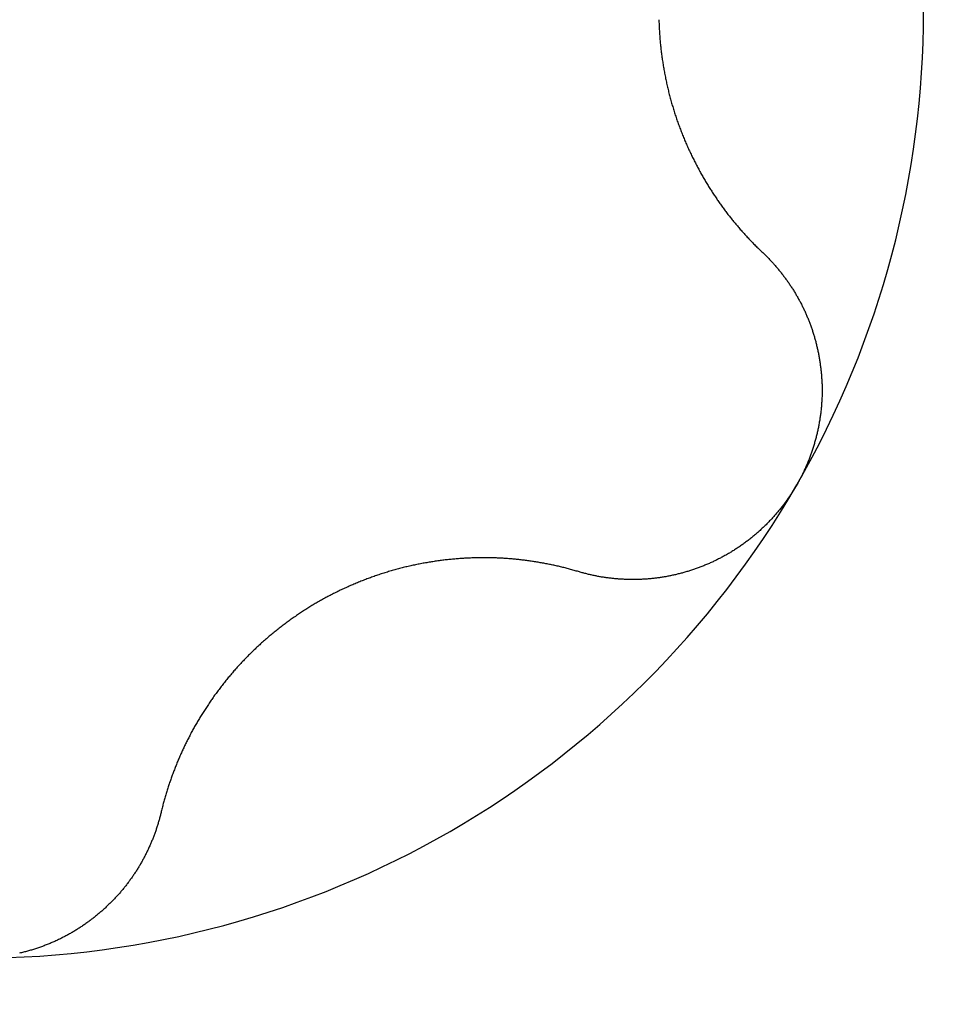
# Model space of a CAD drawing. Extents: x 1107 to 4046, y 937 to 3355.
# Tile 646 of 656: x 2099.51 to 2101.46, y 2903.95 to 2906. Entities that reach past the tile are written whole.
import ezdxf

# ---------------------------------------------------------------- set-up
doc = ezdxf.new("R2010")
doc.units = 0
doc.layers.add('KF_VIDA_L___C_BOTTOM', color=7, linetype='CONTINUOUS')

# ---------------------------------------------------------------- blocks, each defined once
blk = doc.blocks.new('KF_VIDA_L___C_BOTTOM')
at = {"layer": 'KF_VIDA_L___C_BOTTOM'}
for points in [[(-86.1327, 30.9834, 0), (-86.1326, 30.9808, 0), (-86.1325, 30.9783, 0), (-86.1324, 30.9757, 0), (-86.1323, 30.9731, 0), (-86.1322, 30.9705, 0), (-86.1321, 30.968, 0), (-86.132, 30.9654, 0), (-86.1318, 30.9628, 0), (-86.1317, 30.9602, 0), (-86.1315, 30.9576, 0), (-86.1314, 30.955, 0), (-86.1312, 30.9524, 0), (-86.131, 30.9498, 0), (-86.1308, 30.9472, 0), (-86.1306, 30.9446, 0), (-86.1304, 30.942, 0), (-86.1301, 30.9394, 0), (-86.1299, 30.9368, 0), (-86.1297, 30.9342, 0), (-86.1294, 30.9316, 0), (-86.1291, 30.929, 0), (-86.1289, 30.9264, 0), (-86.1286, 30.9238, 0), (-86.1283, 30.9211, 0), (-86.128, 30.9185, 0), (-86.1276, 30.9159, 0), (-86.1273, 30.9133, 0), (-86.127, 30.9107, 0), (-86.1266, 30.9081, 0), (-86.1263, 30.9054, 0), (-86.1259, 30.9028, 0), (-86.1255, 30.9002, 0), (-86.1251, 30.8976, 0), (-86.1247, 30.895, 0), (-86.1243, 30.8924, 0), (-86.1239, 30.8898, 0), (-86.1235, 30.8871, 0), (-86.1231, 30.8845, 0), (-86.1226, 30.8819, 0), (-86.1222, 30.8793, 0), (-86.1217, 30.8767, 0), (-86.1212, 30.8741, 0), (-86.1207, 30.8715, 0), (-86.1202, 30.8689, 0), (-86.1197, 30.8663, 0), (-86.1192, 30.8637, 0), (-86.1187, 30.861, 0), (-86.1182, 30.8584, 0), (-86.1176, 30.8558, 0), (-86.1171, 30.8533, 0), (-86.1165, 30.8507, 0), (-86.1159, 30.8481, 0), (-86.1153, 30.8455, 0), (-86.1147, 30.8429, 0), (-86.1141, 30.8403, 0), (-86.1135, 30.8377, 0), (-86.1129, 30.8351, 0), (-86.1123, 30.8326, 0), (-86.1116, 30.83, 0), (-86.111, 30.8274, 0), (-86.1103, 30.8249, 0), (-86.1096, 30.8223, 0), (-86.109, 30.8197, 0), (-86.1083, 30.8172, 0), (-86.1076, 30.8146, 0), (-86.1068, 30.8121, 0), (-86.1061, 30.8095, 0), (-86.1054, 30.807, 0), (-86.1047, 30.8044, 0), (-86.1039, 30.8019, 0), (-86.1031, 30.7994, 0), (-86.1024, 30.7969, 0), (-86.1016, 30.7943, 0), (-86.1008, 30.7918, 0), (-86.1, 30.7893, 0), (-86.0992, 30.7868, 0), (-86.0984, 30.7843, 0), (-86.0976, 30.7818, 0), (-86.0967, 30.7793, 0), (-86.0959, 30.7768, 0), (-86.095, 30.7744, 0), (-86.0942, 30.7719, 0), (-86.0933, 30.7694, 0), (-86.0924, 30.7669, 0), (-86.0915, 30.7645, 0), (-86.0906, 30.762, 0), (-86.0897, 30.7596, 0), (-86.0888, 30.7571, 0), (-86.0879, 30.7547, 0), (-86.0869, 30.7523, 0), (-86.086, 30.7498, 0), (-86.085, 30.7474, 0), (-86.0841, 30.745, 0), (-86.0831, 30.7426, 0), (-86.0821, 30.7402, 0), (-86.0812, 30.7378, 0), (-86.0802, 30.7354, 0), (-86.0792, 30.733, 0), (-86.0782, 30.7306, 0), (-86.0772, 30.7283, 0), (-86.0761, 30.7259, 0), (-86.0751, 30.7235, 0), (-86.0741, 30.7212, 0), (-86.073, 30.7188, 0), (-86.072, 30.7165, 0), (-86.0709, 30.7142, 0), (-86.0699, 30.7119, 0), (-86.0688, 30.7095, 0), (-86.0677, 30.7072, 0), (-86.0666, 30.7049, 0), (-86.0655, 30.7026, 0), (-86.0645, 30.7003, 0), (-86.0633, 30.6981, 0), (-86.0622, 30.6958, 0), (-86.0611, 30.6935, 0), (-86.06, 30.6913, 0), (-86.0589, 30.689, 0), (-86.0577, 30.6868, 0), (-86.0566, 30.6845, 0), (-86.0555, 30.6823, 0), (-86.0543, 30.6801, 0), (-86.0531, 30.6779, 0), (-86.052, 30.6756, 0), (-86.0508, 30.6735, 0), (-86.0496, 30.6713, 0), (-86.0485, 30.6691, 0), (-86.0473, 30.6669, 0), (-86.0461, 30.6647, 0), (-86.0449, 30.6626, 0), (-86.0437, 30.6604, 0), (-86.0425, 30.6583, 0), (-86.0413, 30.6562, 0), (-86.04, 30.6541, 0), (-86.0388, 30.6519, 0), (-86.0376, 30.6498, 0), (-86.0364, 30.6477, 0), (-86.0351, 30.6457, 0), (-86.0339, 30.6436, 0), (-86.0326, 30.6415, 0), (-86.0314, 30.6395, 0), (-86.0301, 30.6374, 0), (-86.0289, 30.6354, 0), (-86.0276, 30.6333, 0), (-86.0264, 30.6313, 0), (-86.0251, 30.6293, 0), (-86.0238, 30.6273, 0), (-86.0225, 30.6253, 0), (-86.0212, 30.6233, 0), (-86.02, 30.6214, 0), (-86.0187, 30.6194, 0), (-86.0174, 30.6174, 0), (-86.0161, 30.6155, 0), (-86.0148, 30.6136, 0), (-86.0135, 30.6116, 0), (-86.0121, 30.6097, 0), (-86.0108, 30.6077, 0), (-86.0095, 30.6058, 0), (-86.0081, 30.6039, 0), (-86.0068, 30.602, 0), (-86.0054, 30.6, 0), (-86.0041, 30.5981, 0), (-86.0027, 30.5962, 0), (-86.0013, 30.5943, 0), (-85.9999, 30.5924, 0), (-85.9985, 30.5905, 0), (-85.9971, 30.5886, 0), (-85.9957, 30.5867, 0), (-85.9943, 30.5848, 0), (-85.9928, 30.5829, 0), (-85.9914, 30.581, 0), (-85.99, 30.5791, 0), (-85.9885, 30.5772, 0), (-85.9871, 30.5754, 0), (-85.9856, 30.5735, 0), (-85.9841, 30.5716, 0), (-85.9826, 30.5698, 0), (-85.9812, 30.5679, 0), (-85.9797, 30.566, 0), (-85.9782, 30.5642, 0), (-85.9767, 30.5623, 0), (-85.9751, 30.5605, 0), (-85.9736, 30.5586, 0), (-85.9721, 30.5568, 0), (-85.9705, 30.555, 0), (-85.969, 30.5531, 0), (-85.9675, 30.5513, 0), (-85.9659, 30.5495, 0), (-85.9643, 30.5477, 0), (-85.9628, 30.5459, 0), (-85.9612, 30.5441, 0), (-85.9596, 30.5423, 0), (-85.958, 30.5405, 0), (-85.9564, 30.5387, 0), (-85.9548, 30.5369, 0), (-85.9532, 30.5351, 0), (-85.9516, 30.5333, 0), (-85.9499, 30.5316, 0), (-85.9483, 30.5298, 0), (-85.9467, 30.528, 0), (-85.945, 30.5263, 0), (-85.9434, 30.5245, 0), (-85.9417, 30.5228, 0), (-85.9401, 30.521, 0), (-85.9384, 30.5193, 0), (-85.9367, 30.5176, 0), (-85.935, 30.5159, 0), (-85.9333, 30.5141, 0), (-85.9316, 30.5124, 0), (-85.9299, 30.5107, 0), (-85.9282, 30.509, 0), (-85.9265, 30.5073, 0), (-85.9248, 30.5056, 0), (-85.9231, 30.5039, 0), (-85.9213, 30.5023, 0), (-85.9196, 30.5006, 0), (-85.9178, 30.4989, 0), (-85.9161, 30.4973, 0)], [(-85.9161, 30.4973, 0), (-85.9146, 30.4959, 0), (-85.9132, 30.4945, 0), (-85.9118, 30.4932, 0), (-85.9104, 30.4918, 0), (-85.909, 30.4904, 0), (-85.9076, 30.489, 0), (-85.9062, 30.4876, 0), (-85.9048, 30.4862, 0), (-85.9034, 30.4847, 0), (-85.902, 30.4833, 0), (-85.9007, 30.4819, 0), (-85.8993, 30.4804, 0), (-85.898, 30.479, 0), (-85.8966, 30.4775, 0), (-85.8953, 30.476, 0), (-85.8939, 30.4746, 0), (-85.8926, 30.4731, 0), (-85.8913, 30.4716, 0), (-85.89, 30.4701, 0), (-85.8887, 30.4686, 0), (-85.8874, 30.4671, 0), (-85.8861, 30.4656, 0), (-85.8848, 30.4641, 0), (-85.8835, 30.4625, 0), (-85.8823, 30.461, 0), (-85.881, 30.4595, 0), (-85.8798, 30.4579, 0), (-85.8785, 30.4564, 0), (-85.8773, 30.4548, 0), (-85.8761, 30.4532, 0), (-85.8748, 30.4517, 0), (-85.8736, 30.4501, 0), (-85.8724, 30.4485, 0), (-85.8712, 30.4469, 0), (-85.87, 30.4453, 0), (-85.8689, 30.4437, 0), (-85.8677, 30.4421, 0), (-85.8665, 30.4405, 0), (-85.8654, 30.4389, 0), (-85.8642, 30.4372, 0), (-85.8631, 30.4356, 0), (-85.8619, 30.434, 0), (-85.8608, 30.4323, 0), (-85.8597, 30.4307, 0), (-85.8586, 30.429, 0), (-85.8575, 30.4274, 0), (-85.8564, 30.4257, 0), (-85.8553, 30.424, 0), (-85.8542, 30.4224, 0), (-85.8532, 30.4207, 0), (-85.8521, 30.419, 0), (-85.8511, 30.4173, 0), (-85.85, 30.4156, 0), (-85.849, 30.4139, 0), (-85.848, 30.4122, 0), (-85.847, 30.4105, 0), (-85.846, 30.4088, 0), (-85.845, 30.4071, 0), (-85.844, 30.4054, 0), (-85.843, 30.4037, 0), (-85.842, 30.4019, 0), (-85.8411, 30.4002, 0), (-85.8401, 30.3984, 0), (-85.8392, 30.3967, 0), (-85.8382, 30.395, 0), (-85.8373, 30.3932, 0), (-85.8364, 30.3915, 0), (-85.8355, 30.3897, 0), (-85.8346, 30.3879, 0), (-85.8337, 30.3862, 0), (-85.8328, 30.3844, 0), (-85.8319, 30.3826, 0), (-85.8311, 30.3808, 0), (-85.8302, 30.3791, 0), (-85.8294, 30.3773, 0), (-85.8285, 30.3755, 0), (-85.8277, 30.3737, 0), (-85.8269, 30.3719, 0), (-85.8261, 30.3701, 0), (-85.8253, 30.3683, 0), (-85.8245, 30.3665, 0), (-85.8237, 30.3647, 0), (-85.823, 30.3629, 0), (-85.8222, 30.3611, 0), (-85.8215, 30.3592, 0), (-85.8207, 30.3574, 0), (-85.82, 30.3556, 0), (-85.8193, 30.3538, 0), (-85.8186, 30.3519, 0), (-85.8179, 30.3501, 0), (-85.8172, 30.3482, 0), (-85.8165, 30.3463, 0), (-85.8158, 30.3445, 0), (-85.8151, 30.3426, 0), (-85.8145, 30.3407, 0), (-85.8138, 30.3388, 0), (-85.8132, 30.3369, 0), (-85.8125, 30.335, 0), (-85.8119, 30.3331, 0), (-85.8113, 30.3311, 0), (-85.8107, 30.3292, 0), (-85.8101, 30.3273, 0), (-85.8095, 30.3253, 0), (-85.8089, 30.3234, 0), (-85.8083, 30.3214, 0), (-85.8078, 30.3195, 0), (-85.8072, 30.3175, 0), (-85.8067, 30.3156, 0), (-85.8061, 30.3136, 0), (-85.8056, 30.3116, 0), (-85.8051, 30.3096, 0), (-85.8046, 30.3076, 0), (-85.8041, 30.3056, 0), (-85.8036, 30.3036, 0), (-85.8031, 30.3016, 0), (-85.8026, 30.2996, 0), (-85.8022, 30.2976, 0), (-85.8017, 30.2956, 0), (-85.8013, 30.2935, 0), (-85.8008, 30.2915, 0), (-85.8004, 30.2895, 0), (-85.8, 30.2874, 0), (-85.7996, 30.2854, 0), (-85.7992, 30.2833, 0), (-85.7988, 30.2813, 0), (-85.7985, 30.2792, 0), (-85.7981, 30.2772, 0), (-85.7977, 30.2751, 0), (-85.7974, 30.273, 0), (-85.7971, 30.271, 0), (-85.7968, 30.2689, 0), (-85.7964, 30.2668, 0), (-85.7961, 30.2647, 0), (-85.7959, 30.2626, 0), (-85.7956, 30.2606, 0), (-85.7953, 30.2585, 0), (-85.7951, 30.2564, 0), (-85.7948, 30.2543, 0), (-85.7946, 30.2522, 0), (-85.7944, 30.2501, 0), (-85.7941, 30.248, 0), (-85.7939, 30.2459, 0), (-85.7937, 30.2437, 0), (-85.7936, 30.2416, 0), (-85.7934, 30.2395, 0), (-85.7932, 30.2374, 0), (-85.7931, 30.2353, 0), (-85.793, 30.2331, 0), (-85.7928, 30.231, 0), (-85.7927, 30.2289, 0), (-85.7926, 30.2268, 0), (-85.7925, 30.2246, 0), (-85.7924, 30.2225, 0), (-85.7924, 30.2204, 0), (-85.7923, 30.2182, 0), (-85.7923, 30.2161, 0), (-85.7923, 30.2139, 0), (-85.7922, 30.2118, 0), (-85.7922, 30.2097, 0), (-85.7922, 30.2075, 0), (-85.7922, 30.2054, 0), (-85.7923, 30.2032, 0), (-85.7923, 30.2011, 0), (-85.7924, 30.1989, 0), (-85.7924, 30.1968, 0), (-85.7925, 30.1946, 0), (-85.7926, 30.1925, 0), (-85.7927, 30.1904, 0), (-85.7928, 30.1882, 0), (-85.7929, 30.1861, 0), (-85.7931, 30.1839, 0), (-85.7932, 30.1818, 0), (-85.7934, 30.1796, 0), (-85.7935, 30.1775, 0), (-85.7937, 30.1753, 0), (-85.7939, 30.1732, 0), (-85.7941, 30.171, 0), (-85.7944, 30.1689, 0), (-85.7946, 30.1667, 0), (-85.7948, 30.1646, 0), (-85.7951, 30.1624, 0), (-85.7954, 30.1603, 0), (-85.7956, 30.1582, 0), (-85.7959, 30.156, 0), (-85.7963, 30.1539, 0), (-85.7966, 30.1517, 0), (-85.7969, 30.1496, 0), (-85.7972, 30.1475, 0), (-85.7976, 30.1453, 0), (-85.798, 30.1432, 0), (-85.7983, 30.1411, 0), (-85.7987, 30.1389, 0), (-85.7991, 30.1368, 0), (-85.7995, 30.1347, 0), (-85.8, 30.1326, 0), (-85.8004, 30.1304, 0), (-85.8008, 30.1283, 0), (-85.8013, 30.1262, 0), (-85.8018, 30.1241, 0), (-85.8022, 30.122, 0), (-85.8027, 30.1199, 0), (-85.8032, 30.1178, 0), (-85.8038, 30.1157, 0), (-85.8043, 30.1136, 0), (-85.8048, 30.1115, 0), (-85.8054, 30.1094, 0), (-85.8059, 30.1073, 0), (-85.8065, 30.1052, 0), (-85.8071, 30.1031, 0), (-85.8077, 30.101, 0), (-85.8083, 30.099, 0), (-85.8089, 30.0969, 0), (-85.8095, 30.0948, 0), (-85.8101, 30.0928, 0), (-85.8108, 30.0907, 0), (-85.8115, 30.0886, 0), (-85.8121, 30.0866, 0), (-85.8128, 30.0845, 0), (-85.8135, 30.0825, 0), (-85.8142, 30.0805, 0), (-85.8149, 30.0784, 0), (-85.8156, 30.0764, 0), (-85.8164, 30.0744, 0), (-85.8171, 30.0723, 0), (-85.8178, 30.0703, 0), (-85.8186, 30.0683, 0), (-85.8194, 30.0663, 0), (-85.8202, 30.0643, 0), (-85.821, 30.0623, 0), (-85.8218, 30.0603, 0), (-85.8226, 30.0583, 0), (-85.8234, 30.0563, 0), (-85.8242, 30.0544, 0), (-85.8251, 30.0524, 0), (-85.8259, 30.0504, 0), (-85.8268, 30.0485, 0), (-85.8277, 30.0465, 0), (-85.8286, 30.0446, 0), (-85.8295, 30.0426, 0), (-85.8304, 30.0407, 0), (-85.8313, 30.0388, 0), (-85.8322, 30.0369, 0), (-85.8331, 30.0349, 0), (-85.8341, 30.033, 0), (-85.835, 30.0311, 0), (-85.836, 30.0292, 0), (-85.837, 30.0273, 0), (-85.838, 30.0255, 0), (-85.839, 30.0236, 0), (-85.84, 30.0217, 0), (-85.841, 30.0199, 0), (-85.842, 30.018, 0), (-85.843, 30.0162, 0), (-85.8441, 30.0143, 0), (-85.8451, 30.0125, 0)], [(-85.8451, 30.0125, 0), (-85.8462, 30.0107, 0), (-85.8472, 30.0089, 0), (-85.8483, 30.007, 0), (-85.8494, 30.0052, 0), (-85.8505, 30.0034, 0), (-85.8516, 30.0016, 0), (-85.8528, 29.9998, 0), (-85.8539, 29.998, 0), (-85.8551, 29.9962, 0), (-85.8562, 29.9945, 0), (-85.8574, 29.9927, 0), (-85.8586, 29.9909, 0), (-85.8598, 29.9891, 0), (-85.861, 29.9874, 0), (-85.8622, 29.9856, 0), (-85.8634, 29.9839, 0), (-85.8646, 29.9821, 0), (-85.8659, 29.9804, 0), (-85.8671, 29.9787, 0), (-85.8684, 29.9769, 0), (-85.8697, 29.9752, 0), (-85.8709, 29.9735, 0), (-85.8722, 29.9718, 0), (-85.8735, 29.9701, 0), (-85.8748, 29.9684, 0), (-85.8762, 29.9667, 0), (-85.8775, 29.965, 0), (-85.8788, 29.9633, 0), (-85.8802, 29.9616, 0), (-85.8816, 29.96, 0), (-85.8829, 29.9583, 0), (-85.8843, 29.9567, 0), (-85.8857, 29.955, 0), (-85.8871, 29.9534, 0), (-85.8885, 29.9517, 0), (-85.8899, 29.9501, 0), (-85.8913, 29.9485, 0), (-85.8928, 29.9469, 0), (-85.8942, 29.9453, 0), (-85.8957, 29.9437, 0), (-85.8971, 29.9421, 0), (-85.8986, 29.9405, 0), (-85.9001, 29.9389, 0), (-85.9016, 29.9374, 0), (-85.9031, 29.9358, 0), (-85.9046, 29.9343, 0), (-85.9061, 29.9327, 0), (-85.9076, 29.9312, 0), (-85.9091, 29.9296, 0), (-85.9107, 29.9281, 0), (-85.9122, 29.9266, 0), (-85.9138, 29.9251, 0), (-85.9153, 29.9236, 0), (-85.9169, 29.9221, 0), (-85.9185, 29.9206, 0), (-85.9201, 29.9192, 0), (-85.9217, 29.9177, 0), (-85.9233, 29.9162, 0), (-85.9249, 29.9148, 0), (-85.9265, 29.9134, 0), (-85.9281, 29.9119, 0), (-85.9298, 29.9105, 0), (-85.9314, 29.9091, 0), (-85.9331, 29.9077, 0), (-85.9347, 29.9063, 0), (-85.9364, 29.9049, 0), (-85.9381, 29.9036, 0), (-85.9397, 29.9022, 0), (-85.9414, 29.9008, 0), (-85.9431, 29.8995, 0), (-85.9448, 29.8982, 0), (-85.9465, 29.8968, 0), (-85.9482, 29.8955, 0), (-85.95, 29.8942, 0), (-85.9517, 29.8929, 0), (-85.9534, 29.8916, 0), (-85.9552, 29.8904, 0), (-85.9569, 29.8891, 0), (-85.9587, 29.8878, 0), (-85.9604, 29.8866, 0), (-85.9622, 29.8854, 0), (-85.964, 29.8841, 0), (-85.9657, 29.8829, 0), (-85.9675, 29.8817, 0), (-85.9693, 29.8805, 0), (-85.9711, 29.8793, 0), (-85.9729, 29.8782, 0), (-85.9747, 29.877, 0), (-85.9766, 29.8759, 0), (-85.9784, 29.8747, 0), (-85.9802, 29.8736, 0), (-85.982, 29.8725, 0), (-85.9839, 29.8714, 0), (-85.9857, 29.8703, 0), (-85.9876, 29.8692, 0), (-85.9894, 29.8681, 0), (-85.9913, 29.867, 0), (-85.9931, 29.866, 0), (-85.995, 29.865, 0), (-85.9969, 29.8639, 0), (-85.9988, 29.8629, 0), (-86.0006, 29.8619, 0), (-86.0025, 29.8609, 0), (-86.0044, 29.8599, 0), (-86.0063, 29.8589, 0), (-86.0082, 29.858, 0), (-86.0101, 29.857, 0), (-86.012, 29.8561, 0), (-86.0139, 29.8551, 0), (-86.0158, 29.8542, 0), (-86.0178, 29.8533, 0), (-86.0197, 29.8524, 0), (-86.0216, 29.8515, 0), (-86.0235, 29.8506, 0), (-86.0255, 29.8498, 0), (-86.0274, 29.8489, 0), (-86.0293, 29.8481, 0), (-86.0313, 29.8472, 0), (-86.0332, 29.8464, 0), (-86.0352, 29.8456, 0), (-86.0371, 29.8448, 0), (-86.0391, 29.844, 0), (-86.041, 29.8432, 0), (-86.043, 29.8424, 0), (-86.0449, 29.8417, 0), (-86.0469, 29.8409, 0), (-86.0489, 29.8402, 0), (-86.0508, 29.8394, 0), (-86.0528, 29.8387, 0), (-86.0548, 29.838, 0), (-86.0567, 29.8373, 0), (-86.0587, 29.8366, 0), (-86.0607, 29.836, 0), (-86.0626, 29.8353, 0), (-86.0646, 29.8347, 0), (-86.0666, 29.834, 0), (-86.0686, 29.8334, 0), (-86.0705, 29.8328, 0), (-86.0725, 29.8322, 0), (-86.0745, 29.8316, 0), (-86.0765, 29.831, 0), (-86.0784, 29.8304, 0), (-86.0804, 29.8298, 0), (-86.0824, 29.8293, 0), (-86.0844, 29.8287, 0), (-86.0864, 29.8282, 0), (-86.0883, 29.8277, 0), (-86.0903, 29.8272, 0), (-86.0923, 29.8267, 0), (-86.0943, 29.8262, 0), (-86.0962, 29.8257, 0), (-86.0982, 29.8252, 0), (-86.1002, 29.8248, 0), (-86.1022, 29.8243, 0), (-86.1042, 29.8239, 0), (-86.1061, 29.8235, 0), (-86.1081, 29.823, 0), (-86.1101, 29.8226, 0), (-86.112, 29.8222, 0), (-86.114, 29.8219, 0), (-86.116, 29.8215, 0), (-86.1179, 29.8211, 0), (-86.1199, 29.8208, 0), (-86.1219, 29.8205, 0), (-86.1238, 29.8201, 0), (-86.1258, 29.8198, 0), (-86.1277, 29.8195, 0), (-86.1297, 29.8192, 0), (-86.1316, 29.8189, 0), (-86.1336, 29.8187, 0), (-86.1355, 29.8184, 0), (-86.1375, 29.8181, 0), (-86.1394, 29.8179, 0), (-86.1414, 29.8177, 0), (-86.1433, 29.8174, 0), (-86.1453, 29.8172, 0), (-86.1473, 29.817, 0), (-86.1492, 29.8168, 0), (-86.1512, 29.8167, 0), (-86.1532, 29.8165, 0), (-86.1551, 29.8163, 0), (-86.1571, 29.8162, 0), (-86.1591, 29.816, 0), (-86.161, 29.8159, 0), (-86.163, 29.8158, 0), (-86.165, 29.8157, 0), (-86.167, 29.8156, 0), (-86.1689, 29.8155, 0), (-86.1709, 29.8154, 0), (-86.1729, 29.8153, 0), (-86.1749, 29.8152, 0), (-86.1768, 29.8152, 0), (-86.1788, 29.8151, 0), (-86.1808, 29.8151, 0), (-86.1828, 29.8151, 0), (-86.1848, 29.8151, 0), (-86.1868, 29.8151, 0), (-86.1888, 29.8151, 0), (-86.1907, 29.8151, 0), (-86.1927, 29.8151, 0), (-86.1947, 29.8151, 0), (-86.1967, 29.8152, 0), (-86.1987, 29.8152, 0), (-86.2007, 29.8153, 0), (-86.2027, 29.8154, 0), (-86.2046, 29.8155, 0), (-86.2066, 29.8156, 0), (-86.2086, 29.8157, 0), (-86.2106, 29.8158, 0), (-86.2126, 29.8159, 0), (-86.2146, 29.816, 0), (-86.2166, 29.8162, 0), (-86.2185, 29.8163, 0), (-86.2205, 29.8165, 0), (-86.2225, 29.8167, 0), (-86.2245, 29.8169, 0), (-86.2265, 29.817, 0), (-86.2284, 29.8172, 0), (-86.2304, 29.8175, 0), (-86.2324, 29.8177, 0), (-86.2344, 29.8179, 0), (-86.2364, 29.8182, 0), (-86.2383, 29.8184, 0), (-86.2403, 29.8187, 0), (-86.2423, 29.8189, 0), (-86.2442, 29.8192, 0), (-86.2462, 29.8195, 0), (-86.2482, 29.8198, 0), (-86.2501, 29.8201, 0), (-86.2521, 29.8204, 0), (-86.2541, 29.8208, 0), (-86.256, 29.8211, 0), (-86.258, 29.8214, 0), (-86.2599, 29.8218, 0), (-86.2619, 29.8222, 0), (-86.2638, 29.8226, 0), (-86.2658, 29.8229, 0), (-86.2677, 29.8233, 0), (-86.2697, 29.8237, 0), (-86.2716, 29.8242, 0), (-86.2736, 29.8246, 0), (-86.2755, 29.825, 0), (-86.2774, 29.8255, 0), (-86.2794, 29.8259, 0), (-86.2813, 29.8264, 0), (-86.2832, 29.8269, 0), (-86.2852, 29.8274, 0), (-86.2871, 29.8278, 0), (-86.289, 29.8283, 0), (-86.2909, 29.8289, 0), (-86.2928, 29.8294, 0), (-86.2947, 29.8299, 0), (-86.2966, 29.8305, 0), (-86.2985, 29.831, 0), (-86.3004, 29.8316, 0)], [(-86.3004, 29.8316, 0), (-86.3027, 29.8323, 0), (-86.3051, 29.8329, 0), (-86.3074, 29.8336, 0), (-86.3097, 29.8343, 0), (-86.312, 29.8349, 0), (-86.3143, 29.8356, 0), (-86.3167, 29.8362, 0), (-86.319, 29.8368, 0), (-86.3213, 29.8375, 0), (-86.3237, 29.8381, 0), (-86.326, 29.8387, 0), (-86.3283, 29.8393, 0), (-86.3307, 29.8399, 0), (-86.333, 29.8405, 0), (-86.3353, 29.841, 0), (-86.3377, 29.8416, 0), (-86.34, 29.8421, 0), (-86.3424, 29.8427, 0), (-86.3447, 29.8432, 0), (-86.3471, 29.8438, 0), (-86.3494, 29.8443, 0), (-86.3517, 29.8448, 0), (-86.3541, 29.8453, 0), (-86.3564, 29.8458, 0), (-86.3588, 29.8463, 0), (-86.3611, 29.8468, 0), (-86.3635, 29.8472, 0), (-86.3659, 29.8477, 0), (-86.3682, 29.8482, 0), (-86.3706, 29.8486, 0), (-86.3729, 29.849, 0), (-86.3753, 29.8495, 0), (-86.3776, 29.8499, 0), (-86.38, 29.8503, 0), (-86.3823, 29.8507, 0), (-86.3847, 29.8511, 0), (-86.387, 29.8515, 0), (-86.3894, 29.8519, 0), (-86.3918, 29.8523, 0), (-86.3941, 29.8526, 0), (-86.3965, 29.853, 0), (-86.3988, 29.8533, 0), (-86.4012, 29.8537, 0), (-86.4035, 29.854, 0), (-86.4059, 29.8543, 0), (-86.4082, 29.8546, 0), (-86.4106, 29.8549, 0), (-86.413, 29.8552, 0), (-86.4153, 29.8555, 0), (-86.4177, 29.8558, 0), (-86.42, 29.8561, 0), (-86.4224, 29.8564, 0), (-86.4247, 29.8566, 0), (-86.4271, 29.8569, 0), (-86.4294, 29.8571, 0), (-86.4317, 29.8573, 0), (-86.4341, 29.8576, 0), (-86.4364, 29.8578, 0), (-86.4388, 29.858, 0), (-86.4411, 29.8582, 0), (-86.4435, 29.8584, 0), (-86.4458, 29.8586, 0), (-86.4481, 29.8587, 0), (-86.4505, 29.8589, 0), (-86.4528, 29.8591, 0), (-86.4551, 29.8592, 0), (-86.4575, 29.8594, 0), (-86.4598, 29.8595, 0), (-86.4622, 29.8596, 0), (-86.4645, 29.8597, 0), (-86.4669, 29.8599, 0), (-86.4693, 29.86, 0), (-86.4716, 29.8601, 0), (-86.474, 29.8601, 0), (-86.4764, 29.8602, 0), (-86.4788, 29.8603, 0), (-86.4812, 29.8603, 0), (-86.4836, 29.8604, 0), (-86.486, 29.8604, 0), (-86.4884, 29.8605, 0), (-86.4909, 29.8605, 0), (-86.4933, 29.8605, 0), (-86.4957, 29.8605, 0), (-86.4982, 29.8605, 0), (-86.5006, 29.8605, 0), (-86.5031, 29.8605, 0), (-86.5055, 29.8605, 0), (-86.508, 29.8605, 0), (-86.5105, 29.8604, 0), (-86.5129, 29.8604, 0), (-86.5154, 29.8603, 0), (-86.5179, 29.8602, 0), (-86.5204, 29.8602, 0), (-86.5228, 29.8601, 0), (-86.5253, 29.86, 0), (-86.5278, 29.8599, 0), (-86.5303, 29.8598, 0), (-86.5328, 29.8596, 0), (-86.5353, 29.8595, 0), (-86.5379, 29.8594, 0), (-86.5404, 29.8592, 0), (-86.5429, 29.8591, 0), (-86.5454, 29.8589, 0), (-86.5479, 29.8587, 0), (-86.5505, 29.8585, 0), (-86.553, 29.8583, 0), (-86.5555, 29.8581, 0), (-86.5581, 29.8579, 0), (-86.5606, 29.8577, 0), (-86.5631, 29.8575, 0), (-86.5657, 29.8572, 0), (-86.5682, 29.857, 0), (-86.5708, 29.8567, 0), (-86.5733, 29.8564, 0), (-86.5759, 29.8562, 0), (-86.5785, 29.8559, 0), (-86.581, 29.8556, 0), (-86.5836, 29.8553, 0), (-86.5861, 29.8549, 0), (-86.5887, 29.8546, 0), (-86.5913, 29.8543, 0), (-86.5938, 29.8539, 0), (-86.5964, 29.8536, 0), (-86.599, 29.8532, 0), (-86.6015, 29.8528, 0), (-86.6041, 29.8524, 0), (-86.6067, 29.852, 0), (-86.6092, 29.8516, 0), (-86.6118, 29.8512, 0), (-86.6144, 29.8508, 0), (-86.617, 29.8503, 0), (-86.6195, 29.8499, 0), (-86.6221, 29.8494, 0), (-86.6247, 29.849, 0), (-86.6273, 29.8485, 0), (-86.6299, 29.848, 0), (-86.6324, 29.8475, 0), (-86.635, 29.847, 0), (-86.6376, 29.8465, 0), (-86.6402, 29.8459, 0), (-86.6427, 29.8454, 0), (-86.6453, 29.8448, 0), (-86.6479, 29.8443, 0), (-86.6504, 29.8437, 0), (-86.653, 29.8431, 0), (-86.6556, 29.8425, 0), (-86.6582, 29.8419, 0), (-86.6607, 29.8413, 0), (-86.6633, 29.8407, 0), (-86.6659, 29.84, 0), (-86.6684, 29.8394, 0), (-86.671, 29.8387, 0), (-86.6736, 29.8381, 0), (-86.6761, 29.8374, 0), (-86.6787, 29.8367, 0), (-86.6812, 29.836, 0), (-86.6838, 29.8353, 0), (-86.6863, 29.8346, 0), (-86.6889, 29.8338, 0), (-86.6914, 29.8331, 0), (-86.694, 29.8323, 0), (-86.6965, 29.8316, 0), (-86.6991, 29.8308, 0), (-86.7016, 29.83, 0), (-86.7041, 29.8292, 0), (-86.7067, 29.8284, 0), (-86.7092, 29.8276, 0), (-86.7117, 29.8268, 0), (-86.7142, 29.826, 0), (-86.7168, 29.8252, 0), (-86.7193, 29.8243, 0), (-86.7218, 29.8234, 0), (-86.7243, 29.8226, 0), (-86.7268, 29.8217, 0), (-86.7293, 29.8208, 0), (-86.7318, 29.8199, 0), (-86.7343, 29.819, 0), (-86.7368, 29.8181, 0), (-86.7393, 29.8172, 0), (-86.7418, 29.8163, 0), (-86.7442, 29.8153, 0), (-86.7467, 29.8144, 0), (-86.7492, 29.8134, 0), (-86.7516, 29.8125, 0), (-86.7541, 29.8115, 0), (-86.7566, 29.8105, 0), (-86.759, 29.8095, 0), (-86.7615, 29.8085, 0), (-86.7639, 29.8075, 0), (-86.7663, 29.8065, 0), (-86.7688, 29.8055, 0), (-86.7712, 29.8044, 0), (-86.7736, 29.8034, 0), (-86.776, 29.8024, 0), (-86.7784, 29.8013, 0), (-86.7808, 29.8002, 0), (-86.7832, 29.7992, 0), (-86.7856, 29.7981, 0), (-86.788, 29.797, 0), (-86.7904, 29.7959, 0), (-86.7927, 29.7948, 0), (-86.7951, 29.7937, 0), (-86.7975, 29.7926, 0), (-86.7998, 29.7914, 0), (-86.8022, 29.7903, 0), (-86.8045, 29.7891, 0), (-86.8068, 29.788, 0), (-86.8091, 29.7868, 0), (-86.8115, 29.7857, 0), (-86.8138, 29.7845, 0), (-86.8161, 29.7833, 0), (-86.8184, 29.7821, 0), (-86.8207, 29.7809, 0), (-86.8229, 29.7797, 0), (-86.8252, 29.7785, 0), (-86.8275, 29.7773, 0), (-86.8297, 29.7761, 0), (-86.832, 29.7749, 0), (-86.8342, 29.7736, 0), (-86.8365, 29.7724, 0), (-86.8387, 29.7711, 0), (-86.8409, 29.7699, 0), (-86.8431, 29.7686, 0), (-86.8453, 29.7673, 0), (-86.8475, 29.7661, 0), (-86.8497, 29.7648, 0), (-86.8519, 29.7635, 0), (-86.8541, 29.7622, 0), (-86.8563, 29.7608, 0), (-86.8585, 29.7595, 0), (-86.8607, 29.7582, 0), (-86.8628, 29.7568, 0), (-86.865, 29.7554, 0), (-86.8672, 29.7541, 0), (-86.8694, 29.7527, 0), (-86.8716, 29.7513, 0), (-86.8737, 29.7499, 0), (-86.8759, 29.7485, 0), (-86.8781, 29.747, 0), (-86.8802, 29.7456, 0), (-86.8824, 29.7442, 0), (-86.8846, 29.7427, 0), (-86.8867, 29.7413, 0), (-86.8889, 29.7398, 0), (-86.891, 29.7383, 0), (-86.8932, 29.7368, 0), (-86.8953, 29.7353, 0), (-86.8974, 29.7338, 0), (-86.8996, 29.7323, 0), (-86.9017, 29.7307, 0), (-86.9038, 29.7292, 0), (-86.906, 29.7277, 0), (-86.9081, 29.7261, 0), (-86.9102, 29.7245, 0), (-86.9123, 29.723, 0), (-86.9144, 29.7214, 0), (-86.9165, 29.7198, 0), (-86.9186, 29.7182, 0), (-86.9207, 29.7166, 0), (-86.9228, 29.715, 0), (-86.9249, 29.7133, 0), (-86.9269, 29.7117, 0), (-86.929, 29.7101, 0), (-86.9311, 29.7084, 0), (-86.9331, 29.7068, 0), (-86.9352, 29.7051, 0), (-86.9372, 29.7034, 0), (-86.9393, 29.7017, 0), (-86.9413, 29.7, 0), (-86.9434, 29.6983, 0), (-86.9454, 29.6966, 0), (-86.9474, 29.6949, 0), (-86.9494, 29.6932, 0), (-86.9514, 29.6914, 0), (-86.9534, 29.6897, 0), (-86.9554, 29.688, 0), (-86.9574, 29.6862, 0), (-86.9594, 29.6844, 0), (-86.9614, 29.6827, 0), (-86.9634, 29.6809, 0), (-86.9653, 29.6791, 0), (-86.9673, 29.6773, 0), (-86.9692, 29.6755, 0), (-86.9712, 29.6737, 0), (-86.9731, 29.6719, 0), (-86.9751, 29.6701, 0), (-86.977, 29.6682, 0), (-86.9789, 29.6664, 0), (-86.9808, 29.6646, 0), (-86.9827, 29.6627, 0), (-86.9846, 29.6608, 0), (-86.9865, 29.659, 0), (-86.9884, 29.6571, 0), (-86.9902, 29.6552, 0), (-86.9921, 29.6533, 0), (-86.9939, 29.6515, 0), (-86.9958, 29.6496, 0), (-86.9976, 29.6477, 0), (-86.9994, 29.6457, 0), (-87.0013, 29.6438, 0), (-87.0031, 29.6419, 0), (-87.0049, 29.64, 0), (-87.0067, 29.638, 0), (-87.0084, 29.6361, 0), (-87.0102, 29.6342, 0), (-87.012, 29.6322, 0), (-87.0137, 29.6302, 0), (-87.0155, 29.6283, 0), (-87.0172, 29.6263, 0), (-87.019, 29.6243, 0), (-87.0207, 29.6224, 0), (-87.0224, 29.6204, 0), (-87.0241, 29.6184, 0), (-87.0258, 29.6164, 0), (-87.0275, 29.6144, 0), (-87.0291, 29.6124, 0), (-87.0308, 29.6104, 0), (-87.0325, 29.6083, 0), (-87.0341, 29.6063, 0), (-87.0358, 29.6043, 0), (-87.0374, 29.6023, 0), (-87.039, 29.6002, 0), (-87.0406, 29.5982, 0), (-87.0422, 29.5962, 0), (-87.0438, 29.5941, 0), (-87.0454, 29.5921, 0), (-87.047, 29.59, 0), (-87.0486, 29.588, 0), (-87.0501, 29.5859, 0), (-87.0517, 29.5838, 0), (-87.0532, 29.5818, 0), (-87.0547, 29.5797, 0), (-87.0562, 29.5776, 0), (-87.0578, 29.5756, 0), (-87.0593, 29.5735, 0), (-87.0608, 29.5714, 0), (-87.0622, 29.5693, 0), (-87.0637, 29.5672, 0), (-87.0652, 29.5651, 0), (-87.0666, 29.5631, 0), (-87.0681, 29.561, 0), (-87.0695, 29.5589, 0), (-87.0709, 29.5568, 0), (-87.0723, 29.5547, 0), (-87.0737, 29.5526, 0), (-87.0751, 29.5505, 0), (-87.0765, 29.5484, 0), (-87.0779, 29.5463, 0), (-87.0793, 29.5442, 0), (-87.0806, 29.5421, 0), (-87.082, 29.5399, 0), (-87.0833, 29.5378, 0), (-87.0846, 29.5357, 0), (-87.086, 29.5336, 0), (-87.0873, 29.5315, 0), (-87.0886, 29.5294, 0), (-87.0899, 29.5273, 0), (-87.0911, 29.5252, 0), (-87.0924, 29.523, 0), (-87.0937, 29.5209, 0), (-87.0949, 29.5188, 0), (-87.0961, 29.5167, 0), (-87.0974, 29.5146, 0), (-87.0986, 29.5125, 0), (-87.0998, 29.5104, 0), (-87.101, 29.5082, 0), (-87.1022, 29.5061, 0), (-87.1034, 29.504, 0), (-87.1045, 29.5019, 0), (-87.1057, 29.4998, 0), (-87.1068, 29.4977, 0), (-87.108, 29.4956, 0), (-87.1091, 29.4935, 0), (-87.1102, 29.4914, 0), (-87.1113, 29.4893, 0), (-87.1124, 29.4872, 0), (-87.1135, 29.4851, 0), (-87.1146, 29.4829, 0), (-87.1157, 29.4809, 0), (-87.1167, 29.4788, 0), (-87.1178, 29.4767, 0), (-87.1188, 29.4746, 0), (-87.1198, 29.4725, 0), (-87.1208, 29.4704, 0), (-87.1219, 29.4682, 0), (-87.1229, 29.4661, 0), (-87.1239, 29.464, 0), (-87.1249, 29.4619, 0), (-87.1259, 29.4597, 0), (-87.1268, 29.4576, 0), (-87.1278, 29.4555, 0), (-87.1288, 29.4533, 0), (-87.1298, 29.4512, 0), (-87.1307, 29.449, 0), (-87.1317, 29.4468, 0), (-87.1326, 29.4447, 0), (-87.1336, 29.4425, 0), (-87.1345, 29.4403, 0), (-87.1354, 29.4381, 0), (-87.1363, 29.436, 0), (-87.1372, 29.4338, 0), (-87.1381, 29.4316, 0), (-87.139, 29.4294, 0), (-87.1399, 29.4272, 0), (-87.1408, 29.4249, 0), (-87.1417, 29.4227, 0), (-87.1426, 29.4205, 0), (-87.1434, 29.4183, 0), (-87.1443, 29.4161, 0), (-87.1451, 29.4138, 0), (-87.146, 29.4116, 0), (-87.1468, 29.4094, 0), (-87.1476, 29.4071, 0), (-87.1484, 29.4049, 0), (-87.1492, 29.4026, 0), (-87.1501, 29.4004, 0), (-87.1509, 29.3981, 0), (-87.1516, 29.3958, 0), (-87.1524, 29.3936, 0), (-87.1532, 29.3913, 0), (-87.154, 29.389, 0), (-87.1547, 29.3868, 0), (-87.1555, 29.3845, 0), (-87.1562, 29.3822, 0), (-87.157, 29.3799, 0), (-87.1577, 29.3776, 0), (-87.1584, 29.3753, 0), (-87.1591, 29.373, 0), (-87.1598, 29.3707, 0), (-87.1605, 29.3684, 0), (-87.1612, 29.3661, 0), (-87.1619, 29.3638, 0), (-87.1626, 29.3615, 0), (-87.1632, 29.3592, 0), (-87.1639, 29.3569, 0), (-87.1645, 29.3545, 0), (-87.1652, 29.3522, 0), (-87.1658, 29.3499, 0), (-87.1665, 29.3476, 0), (-87.1671, 29.3452, 0), (-87.1677, 29.3429, 0), (-87.1683, 29.3406, 0), (-87.1689, 29.3382, 0), (-87.1695, 29.3359, 0), (-87.17, 29.3335, 0), (-87.1706, 29.3312, 0), (-87.1712, 29.3289, 0)], [(-87.1712, 29.3289, 0), (-87.1716, 29.3269, 0), (-87.1721, 29.325, 0), (-87.1726, 29.3231, 0), (-87.1731, 29.3212, 0), (-87.1736, 29.3192, 0), (-87.1741, 29.3173, 0), (-87.1746, 29.3154, 0), (-87.1751, 29.3135, 0), (-87.1757, 29.3116, 0), (-87.1762, 29.3097, 0), (-87.1768, 29.3078, 0), (-87.1774, 29.3059, 0), (-87.178, 29.304, 0), (-87.1785, 29.3021, 0), (-87.1791, 29.3002, 0), (-87.1798, 29.2983, 0), (-87.1804, 29.2964, 0), (-87.181, 29.2945, 0), (-87.1816, 29.2927, 0), (-87.1823, 29.2908, 0), (-87.183, 29.2889, 0), (-87.1836, 29.287, 0), (-87.1843, 29.2852, 0), (-87.185, 29.2833, 0), (-87.1857, 29.2814, 0), (-87.1864, 29.2796, 0), (-87.1871, 29.2777, 0), (-87.1878, 29.2759, 0), (-87.1886, 29.274, 0), (-87.1893, 29.2722, 0), (-87.1901, 29.2703, 0), (-87.1908, 29.2685, 0), (-87.1916, 29.2666, 0), (-87.1924, 29.2648, 0), (-87.1931, 29.263, 0), (-87.1939, 29.2612, 0), (-87.1948, 29.2593, 0), (-87.1956, 29.2575, 0), (-87.1964, 29.2557, 0), (-87.1972, 29.2539, 0), (-87.1981, 29.2521, 0), (-87.1989, 29.2503, 0), (-87.1998, 29.2485, 0), (-87.2006, 29.2467, 0), (-87.2015, 29.2449, 0), (-87.2024, 29.2432, 0), (-87.2033, 29.2414, 0), (-87.2042, 29.2396, 0), (-87.2051, 29.2378, 0), (-87.206, 29.2361, 0), (-87.207, 29.2343, 0), (-87.2079, 29.2326, 0), (-87.2088, 29.2308, 0), (-87.2098, 29.2291, 0), (-87.2108, 29.2273, 0), (-87.2117, 29.2256, 0), (-87.2127, 29.2239, 0), (-87.2137, 29.2222, 0), (-87.2147, 29.2204, 0), (-87.2157, 29.2187, 0), (-87.2167, 29.217, 0), (-87.2177, 29.2153, 0), (-87.2188, 29.2136, 0), (-87.2198, 29.2119, 0), (-87.2208, 29.2103, 0), (-87.2219, 29.2086, 0), (-87.223, 29.2069, 0), (-87.224, 29.2053, 0), (-87.2251, 29.2036, 0), (-87.2262, 29.2019, 0), (-87.2273, 29.2003, 0), (-87.2284, 29.1986, 0), (-87.2295, 29.197, 0), (-87.2306, 29.1954, 0), (-87.2317, 29.1938, 0), (-87.2329, 29.1921, 0), (-87.234, 29.1905, 0), (-87.2352, 29.1889, 0), (-87.2363, 29.1873, 0), (-87.2375, 29.1857, 0), (-87.2386, 29.1842, 0), (-87.2398, 29.1826, 0), (-87.241, 29.181, 0), (-87.2422, 29.1795, 0), (-87.2434, 29.1779, 0), (-87.2446, 29.1763, 0), (-87.2458, 29.1748, 0), (-87.2471, 29.1733, 0), (-87.2483, 29.1717, 0), (-87.2496, 29.1702, 0), (-87.2508, 29.1686, 0), (-87.2521, 29.1671, 0), (-87.2534, 29.1656, 0), (-87.2547, 29.1641, 0), (-87.256, 29.1626, 0), (-87.2573, 29.161, 0), (-87.2586, 29.1595, 0), (-87.2599, 29.158, 0), (-87.2613, 29.1565, 0), (-87.2626, 29.155, 0), (-87.264, 29.1535, 0), (-87.2654, 29.152, 0), (-87.2668, 29.1506, 0), (-87.2682, 29.1491, 0), (-87.2696, 29.1476, 0), (-87.271, 29.1461, 0), (-87.2724, 29.1447, 0), (-87.2738, 29.1432, 0), (-87.2753, 29.1418, 0), (-87.2767, 29.1403, 0), (-87.2782, 29.1389, 0), (-87.2797, 29.1374, 0), (-87.2811, 29.136, 0), (-87.2826, 29.1346, 0), (-87.2841, 29.1332, 0), (-87.2856, 29.1318, 0), (-87.2871, 29.1303, 0), (-87.2887, 29.1289, 0), (-87.2902, 29.1276, 0), (-87.2917, 29.1262, 0), (-87.2933, 29.1248, 0), (-87.2949, 29.1234, 0), (-87.2964, 29.122, 0), (-87.298, 29.1207, 0), (-87.2996, 29.1193, 0), (-87.3012, 29.118, 0), (-87.3028, 29.1166, 0), (-87.3044, 29.1153, 0), (-87.306, 29.114, 0), (-87.3077, 29.1126, 0), (-87.3093, 29.1113, 0), (-87.3109, 29.11, 0), (-87.3126, 29.1087, 0), (-87.3143, 29.1074, 0), (-87.3159, 29.1061, 0), (-87.3176, 29.1049, 0), (-87.3193, 29.1036, 0), (-87.321, 29.1023, 0), (-87.3227, 29.1011, 0), (-87.3244, 29.0998, 0), (-87.3261, 29.0986, 0), (-87.3278, 29.0974, 0), (-87.3296, 29.0961, 0), (-87.3313, 29.0949, 0), (-87.3331, 29.0937, 0), (-87.3348, 29.0925, 0), (-87.3366, 29.0913, 0), (-87.3384, 29.0902, 0), (-87.3401, 29.089, 0), (-87.3419, 29.0878, 0), (-87.3437, 29.0867, 0), (-87.3455, 29.0855, 0), (-87.3473, 29.0844, 0), (-87.3491, 29.0833, 0), (-87.351, 29.0821, 0), (-87.3528, 29.081, 0), (-87.3546, 29.0799, 0), (-87.3565, 29.0789, 0), (-87.3583, 29.0778, 0), (-87.3602, 29.0767, 0), (-87.362, 29.0757, 0), (-87.3639, 29.0746, 0), (-87.3658, 29.0736, 0), (-87.3677, 29.0725, 0), (-87.3696, 29.0715, 0), (-87.3715, 29.0705, 0), (-87.3734, 29.0695, 0), (-87.3753, 29.0685, 0), (-87.3772, 29.0675, 0), (-87.3791, 29.0666, 0), (-87.381, 29.0656, 0), (-87.383, 29.0647, 0), (-87.3849, 29.0637, 0), (-87.3869, 29.0628, 0), (-87.3888, 29.0619, 0), (-87.3908, 29.061, 0), (-87.3927, 29.0601, 0), (-87.3947, 29.0592, 0), (-87.3967, 29.0584, 0), (-87.3987, 29.0575, 0), (-87.4006, 29.0567, 0), (-87.4026, 29.0558, 0), (-87.4046, 29.055, 0), (-87.4066, 29.0542, 0), (-87.4086, 29.0534, 0), (-87.4107, 29.0526, 0), (-87.4127, 29.0518, 0), (-87.4147, 29.051, 0), (-87.4167, 29.0503, 0), (-87.4187, 29.0495, 0), (-87.4208, 29.0488, 0), (-87.4228, 29.048, 0), (-87.4249, 29.0473, 0), (-87.4269, 29.0466, 0), (-87.429, 29.0459, 0), (-87.431, 29.0452, 0), (-87.4331, 29.0446, 0), (-87.4351, 29.0439, 0), (-87.4372, 29.0433, 0), (-87.4393, 29.0426, 0), (-87.4413, 29.042, 0), (-87.4434, 29.0414, 0), (-87.4455, 29.0408, 0), (-87.4476, 29.0402, 0), (-87.4497, 29.0396, 0), (-87.4517, 29.039, 0), (-87.4538, 29.0385, 0), (-87.4559, 29.0379, 0), (-87.458, 29.0374, 0), (-87.4601, 29.0368, 0), (-87.4622, 29.0363, 0), (-87.4643, 29.0358, 0), (-87.4664, 29.0353, 0)]]:
    blk.add_polyline3d(points, dxfattribs=at)
for radius in [4.85, 4.2]:
    blk.add_circle((-87.5555, 31), radius, dxfattribs=at)
for centre, radius, start, end in [((-51.5, 53.5), 53.5, 180, 270), ((-87.5555, 31), 1.975, 330, 30), ((-87.5555, 31), 1.975, 270, 330)]:
    blk.add_arc(centre, radius, start, end, dxfattribs=at)

msp = doc.modelspace()

# ---------------------------------------------------------------- block references
at = {"layer": 'KF_VIDA_L___C_BOTTOM'}
msp.add_blockref('KF_VIDA_L___C_BOTTOM', (2186.9791, 2875.0183), dxfattribs=at)

doc.saveas('drawing.dxf')
